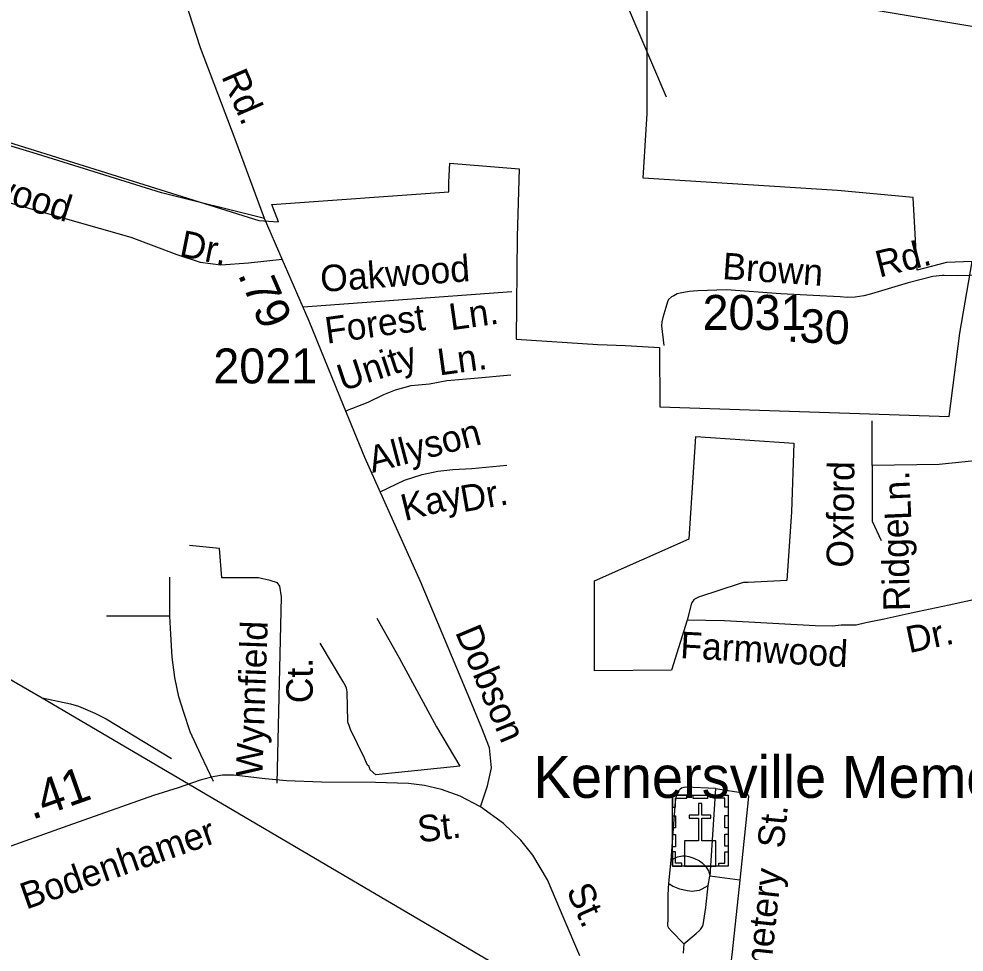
# Model space of a CAD drawing. Extents: x 1547597 to 1699558, y 810033 to 920809.
# Drawn here: x 1680034 to 1683418, y 867230 to 870571 of the extents above; entities that cross this region are included whole.
import ezdxf

# ---------------------------------------------------------------- set-up
doc = ezdxf.new("R2010")
doc.units = 0
for name, color, linetype in [('Exist Boundary Political City Limit New', 7, 'Continuous'), ('Exist Cultural Church with Cemetery CELL', 7, 'Continuous'), ('Exist Cultural Church with Cemetery Label', 7, 'Continuous'), ('Exist Hydrographic Misc Water Feature', 7, 'Continuous'), ('Exist Railroad Mainline', 7, 'Continuous'), ('Exist Railroad Siding', 7, 'Continuous'), ('Exist Road Non-System Type 51', 7, 'Continuous'), ('Exist Road Non-System Type 51 Label', 7, 'Continuous'), ('Exist Road Primary NC Attributed', 7, 'Continuous'), ('Exist Road Primary NC Label', 7, 'Continuous'), ('Exist Road Primary NC Service Mileage Hundredths English Label', 7, 'Continuous'), ('Exist Road Secondary Mileage Hundredths English Label', 7, 'Continuous'), ('Exist Road Secondary Type 51 Attributed', 7, 'Continuous'), ('Exist Road Secondary Type 51 Label', 7, 'Continuous'), ('Exist Road Secondary Type 51 Number Label', 7, 'Continuous'), ('Map Preparation Boundary City Limit Buffer Line', 7, 'Continuous')]:
    doc.layers.add(name, color=color, linetype=linetype)

msp = doc.modelspace()

# ---------------------------------------------------------------- linework, layer by layer
at = {"layer": 'Exist Boundary Political City Limit New'}
for points in [[(1683365.1, 869148.2), (1683403.1, 869446), (1683447.8, 869702.8), (1683355.9, 869699.7), (1683250.3, 869672.1), (1683235.7, 869931.9), (1682964.8, 869957.6), (1682269.3, 870001.5), (1682283.9, 870232.3), (1682283.7, 870740.9), (1683731, 870497.4), (1683813.3, 870693.1), (1683904.8, 870851.9), (1683710.3, 870907), (1683641.8, 870921), (1683546.8, 870943.7), (1683292, 871004.1), (1683166, 871036.7), (1683117.6, 870864.6), (1682540.2, 870995.4), (1682583.8, 871196.6), (1681670, 871410.6)], [(1678783.5, 870750.3), (1679232.5, 870566.1), (1679308.6, 870532.9), (1679634.7, 870406.5), (1679622.3, 870247.1), (1680893.5, 869850), (1680963.5, 869844.9), (1680939.6, 869906.4), (1681574.3, 869952.6), (1681574.3, 869987.3), (1681577.8, 870055.2), (1681825.5, 870034.7), (1681818.6, 869792.2), (1681815.2, 869424.3), (1682107.3, 869405.5), (1682206.4, 869402.1), (1682327.9, 869394.9), (1682329, 869182.9), (1683365.1, 869148.2)]]:
    msp.add_lwpolyline(points, dxfattribs=at)
at = {"layer": 'Exist Cultural Church with Cemetery CELL'}
for points in [[(1682374.5, 867791.8), (1682573.6, 867791.8), (1682573.6, 867537.1), (1682374.5, 867537.1)], [(1682374.5, 867748.5), (1682385.8, 867748.5), (1682385.8, 867780.6), (1682426.4, 867780.6), (1682426.4, 867791.8), (1682374.5, 867791.8)], [(1682448.5, 867791.7), (1682500.4, 867791.7), (1682500.4, 867780.3), (1682448.5, 867780.3)], [(1682573.6, 867748.4), (1682562.3, 867748.4), (1682562.3, 867780.6), (1682521.7, 867780.6), (1682521.7, 867791.7), (1682573.6, 867791.7)], [(1682417.6, 867537.2), (1682529.7, 867537.2), (1682529.7, 867627.7), (1682479, 867627.7), (1682479, 867709.2), (1682512, 867709.2), (1682512, 867720.2), (1682479, 867720.2), (1682479, 867762.5), (1682467.4, 867762.5), (1682467.3, 867720.2), (1682434.3, 867720.2), (1682434.3, 867709.2), (1682467.3, 867709.2), (1682467.4, 867627.7), (1682417.6, 867627.7)], [(1682374.5, 867674.3), (1682374.5, 867717.6), (1682385.8, 867717.6), (1682385.8, 867674.3)], [(1682562.2, 867675.3), (1682562.2, 867718.6), (1682573.6, 867718.6), (1682573.6, 867675.3)], [(1682374.4, 867607.1), (1682374.4, 867650.4), (1682385.8, 867650.4), (1682385.8, 867607.1)], [(1682562.2, 867609.4), (1682562.2, 867652.7), (1682573.6, 867652.7), (1682573.6, 867609.4)], [(1682407.6, 867537.2), (1682407.6, 867548.7), (1682385.6, 867548.7), (1682385.6, 867589.1), (1682374.4, 867589.1), (1682374.4, 867537.2)], [(1682540.4, 867537.1), (1682540.4, 867548.6), (1682562.4, 867548.6), (1682562.4, 867589), (1682573.6, 867589), (1682573.6, 867537.1)]]:
    msp.add_lwpolyline(points, close=True, dxfattribs=at)
at = {"layer": 'Exist Hydrographic Misc Water Feature'}
msp.add_lwpolyline([(1682352.7, 870290.7), (1682205.7, 870635), (1681777.6, 871090.2), (1681719.6, 871183.3), (1681665.7, 871525.8), (1681575.6, 871734.4), (1681314.6, 872228.8), (1681266.6, 872462.9), (1681279.7, 872879.5), (1681255.7, 872962), (1681293.4, 873419.8), (1681297.7, 873452), (1681268.2, 873498.9), (1681271.7, 873554.5), (1681287.6, 873588.4), (1681290.8, 873602.3), (1681369.8, 873634.4), (1681392.3, 873663.1), (1681390.6, 873690), (1681375, 873718.7), (1681330.6, 873728.7), (1681356.6, 873879.1), (1681460.6, 874179), (1681743.9, 874501.7)], dxfattribs=at)
at = {"layer": 'Exist Railroad Mainline'}
for points in [[(1672428.4, 870478.4), (1672632.4, 870533.8), (1672866.9, 870602.2), (1673005.3, 870640.3), (1673137.5, 870669.1), (1673221.5, 870673.8), (1673275.1, 870679.8), (1673316.9, 870682.8), (1673396.4, 870681.4), (1673522.4, 870675.9), (1673731, 870647), (1673862.2, 870623.1), (1674014.1, 870575.4), (1674157.2, 870530.7), (1676329.1, 869864.2), (1676430.3, 869832.3), (1677882.1, 869356.5), (1677985.3, 869330.8), (1678031, 869318.4), (1678137.2, 869275.5), (1678218.2, 869238.4), (1678400.9, 869134.6), (1680117.4, 868139.8)], [(1680117.4, 868139.8), (1681837.9, 867128.9), (1682002.8, 867037.2), (1682163.7, 866943.3), (1682252.4, 866895.6), (1682304.9, 866863.6), (1682383.3, 866813.1), (1682501.6, 866737.5), (1682598.5, 866662.4), (1682683.8, 866593.7), (1682765.1, 866522.7), (1682868, 866435.3)]]:
    msp.add_lwpolyline(points, dxfattribs=at)
at = {"layer": 'Exist Railroad Siding'}
msp.add_lwpolyline([(1680117.4, 868139.8), (1680219.1, 868118.7), (1680247.5, 868109.9), (1680272.9, 868100.2), (1680306.1, 868085.4), (1680346.4, 868065.2), (1680580.8, 867922.6)], dxfattribs=at)
at = {"layer": 'Exist Road Non-System Type 51'}
for p, q in [((1682528.5, 867816), (1682508.3, 867501.6)), ((1682368.6, 867558.6), (1682360.1, 867476.7)), ((1682502, 867467.9), (1682508.3, 867501.6)), ((1682616, 867486.9), (1682508.3, 867501.6)), ((1682414.7, 867259.9), (1682412.4, 867226.2))]:
    msp.add_line(p, q, dxfattribs=at)
for points in [[(1680914.3, 869856.4), (1680545.6, 869948.6), (1680100.9, 870087), (1679718.4, 870202.3), (1679653.9, 870227.6), (1679633.1, 870250.7), (1679642.4, 870308.3), (1679663.1, 870407.5), (1679670, 870527.4), (1679674.6, 870656.5), (1679683.8, 870794.9)], [(1678688.9, 870516.2), (1678935.4, 870426.2), (1679191.2, 870320.2), (1679311, 870262.5), (1679382.5, 870211.8), (1679458.5, 870142.6), (1679553, 870073.4), (1679672.8, 870020.4), (1679981.6, 869918.9), (1680435.5, 869789.8), (1680600.3, 869728.2), (1680683.3, 869700.5), (1680757, 869691.3), (1680856.1, 869698.2), (1680977.6, 869711.4)], [(1681051.8, 869540.5), (1681799.1, 869595)], [(1681204.8, 869167.9), (1681284.6, 869199.2), (1681341.1, 869226), (1681382.7, 869243.8), (1681439.2, 869258.7), (1681504.6, 869264.7), (1681567.1, 869276.6), (1681665.2, 869285.5), (1681796.1, 869297.4)], [(1683089.6, 868972.2), (1683089.6, 869132.1)], [(1682426.5, 868418.8), (1682371.3, 868239), (1682094.9, 868236.9), (1682094.9, 868559.2), (1682433.9, 868709.2), (1682458.2, 869076.5), (1682808.7, 869052.7), (1682801, 868806.7), (1682783.6, 868560.5), (1682645.6, 868553.5), (1682628.8, 868552.8), (1682616.3, 868550.1), (1682467.2, 868500.7), (1682458.6, 868496.6), (1682450.9, 868490.8), (1682446.9, 868486.9), (1682443.1, 868478.8), (1682426.5, 868418.8)], [(1683619.8, 869006.2), (1683329.1, 868976.2), (1683089.6, 868972.2)], [(1681328.2, 868877.4), (1681415.4, 868919.4), (1681477.9, 868940.3), (1681534.4, 868952.2), (1681587.9, 868958.1), (1681656.3, 868961.1), (1681781.2, 868973)], [(1683089.6, 868972.2), (1683089.6, 868773.2), (1683122.1, 868704.1)], [(1680959, 867835.1), (1680974.4, 868502.4), (1680968.6, 868540.3), (1680959.8, 868552), (1680933.6, 868560.7), (1680892.8, 868569.5), (1680761.6, 868569.5), (1680752.8, 868674.5), (1680645, 868686.2)], [(1680575, 868432.4), (1680575, 868572.4)], [(1683711, 868550.5), (1683532.9, 868509.5), (1683364.8, 868472.5), (1683228.6, 868443.5), (1683132.3, 868422.1), (1683066.4, 868408.7), (1683032.4, 868400.8), (1682978.6, 868400.4), (1682947, 868397.1), (1682885.7, 868398.5), (1682560.1, 868416.3), (1682426.5, 868418.8)], [(1680575, 868432.4), (1680347.6, 868432.4)], [(1680730.7, 867840.7), (1680685.8, 867936.4), (1680647.9, 868018.1), (1680624.6, 868088.1), (1680607.1, 868143.6), (1680592.5, 868213.6), (1680583.8, 868286.5), (1680577.9, 868368.2), (1680575, 868432.4)], [(1681315.5, 868425), (1681396.3, 868283.8), (1681530.1, 868036.5), (1681612.6, 867895.7), (1681311.9, 867864.5), (1681291.7, 867882.2), (1681286.9, 867897), (1681282.7, 867899.1), (1681277.7, 867910.3), (1681272.3, 867924.2), (1681222, 868027.4), (1681216.4, 868041.6), (1681213.3, 868049.2), (1681212.4, 868055.5), (1681209.3, 868161.6), (1681208.5, 868168.5), (1681207.3, 868175.1), (1681203.5, 868183.7), (1681193.7, 868199.6), (1681112.8, 868336.5)], [(1682528.5, 867816), (1682422.5, 867820.4), (1682414.6, 867819.6), (1682406.4, 867816.5), (1682401.4, 867813.3), (1682394.3, 867806.6), (1682392, 867802.7), (1682389.9, 867797.8), (1682387.1, 867788), (1682384, 867768.7), (1682368.6, 867558.6)], [(1682528.5, 867816), (1682634.1, 867799), (1682637.1, 867798.3), (1682639.4, 867797.3), (1682641.3, 867795.9), (1682644.5, 867792.9), (1682645.5, 867791.3), (1682646.1, 867789.9), (1682646.4, 867788.9), (1682646.4, 867786.7), (1682616, 867486.9)], [(1682368.6, 867558.6), (1682392.2, 867571.2), (1682410.9, 867574.1), (1682421.5, 867574.6), (1682432.9, 867572.7), (1682450.5, 867566.1), (1682471.3, 867556.5), (1682480.7, 867549.1), (1682493.2, 867537), (1682503.4, 867520.4), (1682508.3, 867501.6)], [(1682616, 867486.9), (1682588.4, 867230.8), (1682582.2, 867181), (1682571.9, 867127.1), (1682546.6, 866967)], [(1682360.1, 867476.7), (1682357.9, 867434.7), (1682357.6, 867370.7), (1682357.4, 867348.7), (1682357, 867326.7), (1682358.2, 867321.8), (1682360.7, 867317.1), (1682371, 867304.5), (1682414.7, 867259.9)], [(1682360.1, 867476.7), (1682375.9, 867466.5), (1682400, 867456.5), (1682427.8, 867450), (1682445.1, 867448.4), (1682461.9, 867450), (1682471.5, 867451.4), (1682481.1, 867456.5), (1682502, 867467.9)], [(1682414.7, 867259.9), (1682458.8, 867296.4), (1682470.8, 867307.7), (1682474.2, 867311.2), (1682479.6, 867318), (1682483, 867323.8), (1682484.4, 867327.8), (1682493.5, 867389.6), (1682502, 867467.9)]]:
    msp.add_lwpolyline(points, dxfattribs=at)
at = {"layer": 'Exist Road Primary NC Attributed'}
for points in [[(1681686.6, 867750.2), (1681613.8, 867788.2), (1681547.3, 867811.7), (1681486.1, 867826.5), (1681429.8, 867833.3), (1681310.8, 867837.7), (1681118.2, 867838.9), (1680992.7, 867842.6), (1680915.8, 867850), (1680803.9, 867863), (1680763.1, 867863), (1680735.8, 867858.7), (1680719.2, 867855), (1680683.3, 867845.1), (1680605.1, 867818.5), (1680516.7, 867790.1), (1680209.6, 867681.6), (1679954.7, 867591.6), (1679894.7, 867573.1), (1679825.6, 867556.1), (1679820, 867555.6), (1679675.2, 867530.4), (1679612.8, 867516.2)], [(1682043.2, 867216.3), (1681987.2, 867348), (1681926.9, 867488.4), (1681874.4, 867577.4), (1681831.7, 867631.2), (1681769.3, 867690.5), (1681686.6, 867750.2)]]:
    msp.add_lwpolyline(points, dxfattribs=at)
at = {"layer": 'Exist Road Secondary Type 51 Attributed'}
for points in [[(1681686.6, 867750.2), (1681711.7, 867825), (1681726, 867889.4), (1681718.8, 867960.7), (1681692.3, 868031.8), (1681648.7, 868135.9), (1681471.8, 868557.4), (1681360.2, 868806), (1681272.7, 869000.9), (1681197.1, 869186.8), (1681074.2, 869488.8), (1680977.6, 869711.4), (1680914.3, 869856.4), (1680808.4, 870140.9), (1680684.8, 870468.1), (1680630.4, 870634.3), (1680620.3, 870673.2), (1680615.4, 870705.2), (1680610.7, 870766), (1680605.5, 870862.6), (1680607.9, 870934.8), (1680611, 871161.1), (1680623.9, 871409.5), (1680638.1, 871735.5)], [(1683347.3, 869652.2), (1683340.9, 869652.8), (1683306, 869649.6), (1683264.7, 869637.9), (1683218.5, 869626.4), (1683086.4, 869587.4), (1683060, 869580), (1683028.1, 869575.4), (1683000.2, 869573.7), (1682974.3, 869575.9), (1682878.2, 869580.8), (1682762.4, 869587.4), (1682568.4, 869600.9), (1682464.9, 869597.4), (1682434.3, 869594.8), (1682402.4, 869589.8), (1682391.5, 869587.1), (1682379.2, 869580.4), (1682370.9, 869575.7), (1682360.2, 869566.1), (1682356.5, 869558.6), (1682350.1, 869538), (1682339.9, 869502.1), (1682336.6, 869487.1), (1682335.7, 869472.4), (1682343.1, 869402)], [(1683664.4, 869658.7), (1683396.6, 869651), (1683347.3, 869652.2)]]:
    msp.add_lwpolyline(points, dxfattribs=at)
at = {"layer": 'Map Preparation Boundary City Limit Buffer Line'}
for points in [[(1683365.1, 869148.2), (1683403.1, 869446), (1683447.8, 869702.8), (1683355.9, 869699.7), (1683250.3, 869672.1), (1683235.7, 869931.9), (1682964.8, 869957.6), (1682269.3, 870001.5), (1682283.9, 870232.3), (1682283.7, 870740.9), (1683731, 870497.4), (1683813.3, 870693.1), (1683904.8, 870851.9), (1683710.3, 870907), (1683641.8, 870921), (1683546.8, 870943.7), (1683292, 871004.1), (1683166, 871036.7), (1683117.6, 870864.6), (1682540.2, 870995.4), (1682583.8, 871196.6), (1681670, 871410.6)], [(1678783.5, 870750.3), (1679232.5, 870566.1), (1679308.6, 870532.9), (1679634.7, 870406.5), (1679622.3, 870247.1), (1680893.5, 869850), (1680963.5, 869844.9), (1680939.6, 869906.4), (1681574.3, 869952.6), (1681574.3, 869987.3), (1681577.8, 870055.2), (1681825.5, 870034.7), (1681818.6, 869792.2), (1681815.2, 869424.3), (1682107.3, 869405.5), (1682206.4, 869402.1), (1682327.9, 869394.9), (1682329, 869182.9), (1683365.1, 869148.2)]]:
    msp.add_lwpolyline(points, dxfattribs=at)

# ---------------------------------------------------------------- texts
at = {"layer": 'Exist Cultural Church with Cemetery Label'}
msp.add_text('Kernersville Memorial Gardens', height=150, dxfattribs=at).set_placement((1681877, 867782.2))
at = {"layer": 'Exist Road Non-System Type 51 Label'}
for s, rotation, p in [('Manorwood', 342.3177, (1679572.3, 870044.9)), ('Dr.', 348.6356, (1680605.5, 869722.5)), ('Oakwood', 4.2084, (1681116.8, 869593.3)), ('Ln.', 7.9752, (1681581.3, 869456.2)), ('Forest', 7.9752, (1681137, 869408)), ('Unity', 18.2801, (1681193.2, 869237.3)), ('Ln.', 7.8354, (1681539.7, 869294.4)), ('Allyson', 14.7325, (1681300, 868945.3)), ('Oxford', 89.1361, (1683020.4, 868605.9)), ('Ln.', 92.5279, (1683229.7, 868778.3)), ('Dr.', 9.9159, (1681624.2, 868804.8)), ('Kay', 13.883, (1681415.8, 868773)), ('Ridge', 91.2882, (1683225.1, 868451.6)), ('Wynnfield', 87.9701, (1680905.9, 867856.8)), ('Dr.', 12.02, (1683221.5, 868300.1)), ('Farmwood', 356.8711, (1682400.6, 868282.8)), ('Ct.', 89.8806, (1681086.4, 868120.9)), ('St.', 84.2099, (1682772.4, 867599.1)), ('Cemetery', 83.8493, (1682706.2, 866977.2))]:
    msp.add_text(s, height=95, rotation=rotation, dxfattribs=at).set_placement(p)
at = {"layer": 'Exist Road Primary NC Label'}
for s, rotation, p in [('St.', 6.8842, (1681467.1, 867622)), ('Bodenhamer', 19.3863, (1680060.3, 867381.6))]:
    msp.add_text(s, height=95, rotation=rotation, dxfattribs=at).set_placement(p)
at = {"layer": 'Exist Road Primary NC Service Mileage Hundredths English Label'}
msp.add_text('.41', height=125, rotation=19.448, dxfattribs=at).set_placement((1680081.5, 867702.7))
at = {"layer": 'Exist Road Secondary Mileage Hundredths English Label'}
for s, rotation, p in [('.79', 293.4584, (1680817, 869656.5)), ('.30', 357.0801, (1682782.9, 869416.2))]:
    msp.add_text(s, height=120, rotation=rotation, dxfattribs=at).set_placement(p)
at = {"layer": 'Exist Road Secondary Type 51 Label'}
for s, rotation, p in [('Rd.', 293.4531, (1680758, 870365.8)), ('Rd.', 13.9769, (1683114.9, 869645)), ('Brown', 356.0201, (1682551.1, 869640.2)), ('Dobson', 292.7672, (1681595.2, 868375.9)), ('St.', 293.9335, (1681993, 867451.6))]:
    msp.add_text(s, height=95, rotation=rotation, dxfattribs=at).set_placement(p)
at = {"layer": 'Exist Road Secondary Type 51 Number Label'}
for s, p in [('2031', (1682482.1, 869457.9)), ('2021', (1680730.5, 869266.3))]:
    msp.add_text(s, height=125, dxfattribs=at).set_placement(p)

doc.saveas('drawing.dxf')
